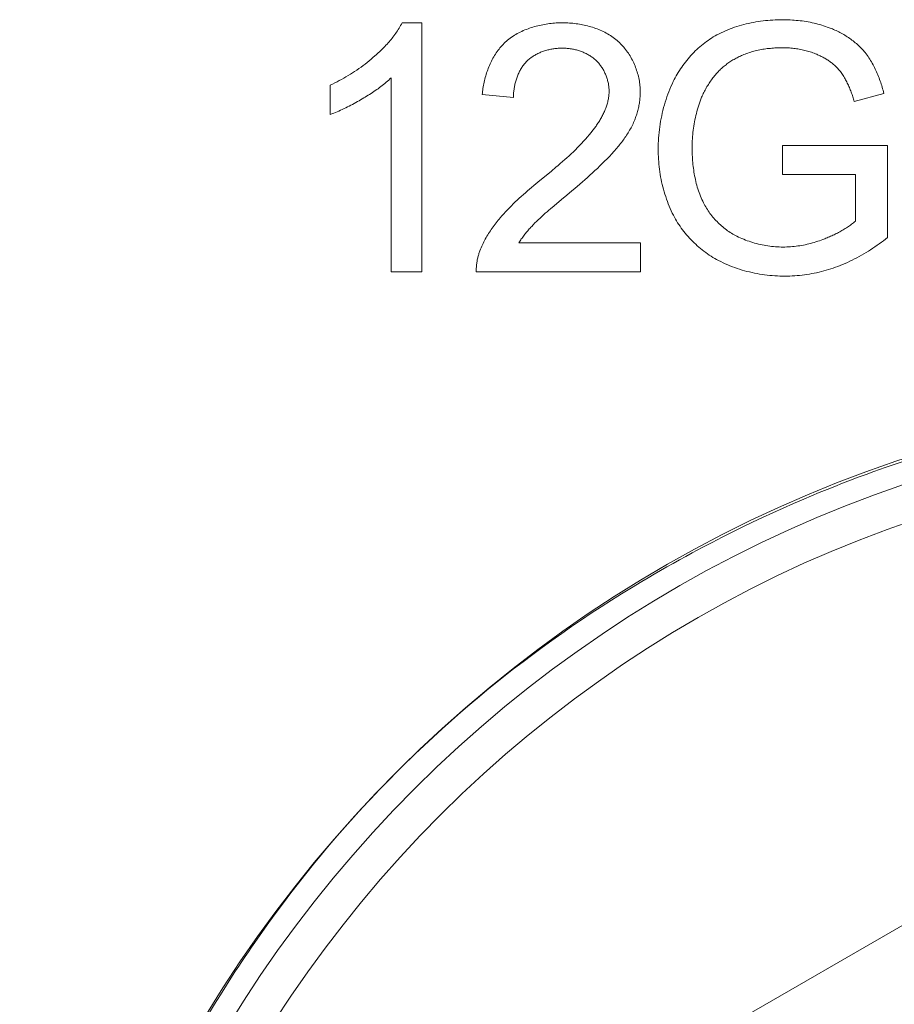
# Model space of a CAD drawing. Header units: millimetres. Extents: x 3925 to 5043, y -86 to 778.
# Tile 289 of 325: x 4831.88 to 4833.66, y 375.94 to 377.94. Entities that reach past the tile are written whole.
import ezdxf

# ---------------------------------------------------------------- set-up
doc = ezdxf.new("R2010")
doc.units = ezdxf.units.MM
doc.header["$LTSCALE"] = 46.255
for name, color, linetype in [('61-8RRB5G101DXF_CONTINUOUS_LINE', 7, 'CONTINUOUS'), ('BNC_75_-BLR-DXF_CONTINUOUS_LINE', 7, 'CONTINUOUS'), ('H30K-IO-LABEDXF_CONTINUOUS_LINE', 7, 'CONTINUOUS'), ('H30K-REAR-CODXF_CONTINUOUS_LINE', 7, 'CONTINUOUS'), ('LABEL-IO-H30DXF_CONTINUOUS_LINE', 7, 'CONTINUOUS')]:
    doc.layers.add(name, color=color, linetype=linetype)

msp = doc.modelspace()

# ---------------------------------------------------------------- linework, layer by layer
at = {"layer": '61-8RRB5G101DXF_CONTINUOUS_LINE', "color": 7, "linetype": 'Continuous', "lineweight": 0}
msp.add_line((4832.7588, 375.5651), (4834.5088, 376.5755), dxfattribs=at)
at = {"layer": 'BNC_75_-BLR-DXF_CONTINUOUS_LINE', "color": 7, "linetype": 'Continuous', "lineweight": 0}
msp.add_arc((4834.5088, 374.5548), 1.5875, 26.1507, 153.8493, dxfattribs=at)
at = {"layer": 'H30K-IO-LABEDXF_CONTINUOUS_LINE', "color": 7, "linetype": 'Continuous', "lineweight": 0}
for p, q in [((4832.662, 377.9344), (4832.702, 377.9344)), ((4832.702, 377.9344), (4832.702, 377.4271)), ((4832.5157, 377.7476), (4832.5157, 377.8076)), ((4832.6399, 377.4271), (4832.6399, 377.8224)), ((4832.8887, 377.782), (4832.8252, 377.7883)), ((4833.6428, 377.7908), (4833.5824, 377.7743)), ((4833.4366, 377.6846), (4833.6504, 377.6846)), ((4833.4366, 377.6253), (4833.4366, 377.6846)), ((4833.6504, 377.6846), (4833.6504, 377.4974)), ((4832.9659, 377.6325), (4832.975, 377.6402)), ((4833.0291, 377.6104), (4833.0187, 377.6014)), ((4833.5848, 377.6253), (4833.4366, 377.6253)), ((4833.5848, 377.5307), (4833.5848, 377.6253)), ((4832.9718, 377.5621), (4832.9645, 377.5559)), ((4832.8996, 377.4864), (4833.1476, 377.4864)), ((4833.1476, 377.4864), (4833.1476, 377.4271)), ((4832.702, 377.4271), (4832.6399, 377.4271)), ((4833.1476, 377.4271), (4832.8132, 377.4271)), ((4832.8584, 376.5947), (4832.8892, 376.6189))]:
    msp.add_line(p, q, dxfattribs=at)
for points in [[(4832.6068, 377.8669), (4832.6091, 377.869), (4832.6114, 377.8711), (4832.6137, 377.8732), (4832.616, 377.8753), (4832.6183, 377.8775), (4832.6205, 377.8797), (4832.6228, 377.8819), (4832.625, 377.8842), (4832.6272, 377.8864), (4832.6293, 377.8887), (4832.6315, 377.891), (4832.6336, 377.8934), (4832.6357, 377.8957), (4832.6377, 377.8981), (4832.6397, 377.9005), (4832.6417, 377.903), (4832.6436, 377.9054), (4832.6456, 377.9079), (4832.6474, 377.9104), (4832.6492, 377.913), (4832.651, 377.9156), (4832.6527, 377.9182), (4832.6544, 377.9208), (4832.656, 377.9234), (4832.6576, 377.9261), (4832.6591, 377.9289), (4832.6606, 377.9316), (4832.662, 377.9344)], [(4832.8745, 377.897), (4832.877, 377.8992), (4832.8797, 377.9012), (4832.8823, 377.9033), (4832.8851, 377.9052), (4832.8879, 377.9071), (4832.8907, 377.9089), (4832.8936, 377.9107), (4832.8966, 377.9124), (4832.8996, 377.914), (4832.9026, 377.9155), (4832.9057, 377.917), (4832.9088, 377.9184), (4832.912, 377.9198), (4832.9151, 377.9211), (4832.9184, 377.9223), (4832.9216, 377.9235), (4832.9249, 377.9246), (4832.9282, 377.9256), (4832.9315, 377.9266), (4832.9349, 377.9275), (4832.9382, 377.9284), (4832.9416, 377.9292), (4832.945, 377.9299), (4832.9484, 377.9306), (4832.9518, 377.9312), (4832.9553, 377.9318), (4832.9587, 377.9323), (4832.9621, 377.9327), (4832.9656, 377.9331), (4832.969, 377.9334), (4832.9724, 377.9337), (4832.9758, 377.934), (4832.9792, 377.9341), (4832.9826, 377.9343), (4832.986, 377.9344), (4832.9894, 377.9344)], [(4832.9894, 377.9344), (4832.9927, 377.9344), (4832.996, 377.9343), (4832.9993, 377.9341), (4833.0027, 377.9339), (4833.006, 377.9337), (4833.0094, 377.9334), (4833.0128, 377.933), (4833.0162, 377.9326), (4833.0195, 377.9322), (4833.0229, 377.9316), (4833.0263, 377.931), (4833.0296, 377.9304), (4833.033, 377.9297), (4833.0363, 377.9289), (4833.0396, 377.9281), (4833.043, 377.9272), (4833.0462, 377.9263), (4833.0495, 377.9253), (4833.0528, 377.9242), (4833.056, 377.9231), (4833.0592, 377.9219), (4833.0623, 377.9206), (4833.0655, 377.9193), (4833.0686, 377.9179), (4833.0716, 377.9165), (4833.0746, 377.915), (4833.0776, 377.9134), (4833.0805, 377.9118), (4833.0834, 377.9101), (4833.0862, 377.9083), (4833.089, 377.9065), (4833.0917, 377.9046), (4833.0944, 377.9026), (4833.097, 377.9005), (4833.0996, 377.8984), (4833.1021, 377.8963), (4833.1045, 377.894)], [(4833.3028, 377.9097), (4833.3072, 377.9119), (4833.3115, 377.9141), (4833.316, 377.9162), (4833.3205, 377.9182), (4833.325, 377.9201), (4833.3296, 377.9219), (4833.3342, 377.9236), (4833.3389, 377.9253), (4833.3436, 377.9268), (4833.3483, 377.9283), (4833.353, 377.9297), (4833.3578, 377.931), (4833.3626, 377.9322), (4833.3675, 377.9333), (4833.3723, 377.9343), (4833.3772, 377.9353), (4833.3821, 377.9362), (4833.387, 377.937), (4833.3919, 377.9377), (4833.3968, 377.9384), (4833.4017, 377.9389), (4833.4067, 377.9394), (4833.4116, 377.9398), (4833.4165, 377.9401), (4833.4214, 377.9404), (4833.4264, 377.9406), (4833.4313, 377.9407), (4833.4362, 377.9407)], [(4833.4362, 377.9407), (4833.4402, 377.9407), (4833.4442, 377.9406), (4833.4483, 377.9405), (4833.4523, 377.9403), (4833.4564, 377.9401), (4833.4604, 377.9398), (4833.4644, 377.9394), (4833.4685, 377.939), (4833.4725, 377.9386), (4833.4765, 377.9381), (4833.4806, 377.9375), (4833.4846, 377.9369), (4833.4886, 377.9362), (4833.4926, 377.9354), (4833.4965, 377.9346), (4833.5005, 377.9337), (4833.5044, 377.9328), (4833.5084, 377.9318), (4833.5123, 377.9307), (4833.5162, 377.9296), (4833.52, 377.9284), (4833.5238, 377.9272), (4833.5276, 377.9258), (4833.5314, 377.9244), (4833.5352, 377.923)], [(4833.2141, 377.8149), (4833.216, 377.8187), (4833.218, 377.8224), (4833.22, 377.8261), (4833.2221, 377.8298), (4833.2242, 377.8334), (4833.2265, 377.837), (4833.2288, 377.8406), (4833.2312, 377.8442), (4833.2336, 377.8477), (4833.2362, 377.8511), (4833.2388, 377.8545), (4833.2414, 377.8579), (4833.2441, 377.8612), (4833.2469, 377.8645), (4833.2498, 377.8677), (4833.2527, 377.8708), (4833.2557, 377.8739), (4833.2587, 377.877), (4833.2618, 377.8799), (4833.2649, 377.8828), (4833.2681, 377.8857), (4833.2714, 377.8884), (4833.2747, 377.8911), (4833.278, 377.8937), (4833.2814, 377.8962), (4833.2849, 377.8987), (4833.2884, 377.9011), (4833.2919, 377.9034), (4833.2955, 377.9056), (4833.2991, 377.9077), (4833.3028, 377.9097)], [(4833.5352, 377.923), (4833.5378, 377.9219), (4833.5404, 377.9208), (4833.543, 377.9196), (4833.5456, 377.9184), (4833.5482, 377.9172), (4833.5508, 377.9159), (4833.5534, 377.9146), (4833.5559, 377.9132), (4833.5584, 377.9118), (4833.5609, 377.9104), (4833.5634, 377.9089), (4833.5659, 377.9074), (4833.5683, 377.9059), (4833.5707, 377.9043), (4833.5731, 377.9026), (4833.5755, 377.901), (4833.5778, 377.8993), (4833.5801, 377.8975), (4833.5823, 377.8957), (4833.5846, 377.8939), (4833.5868, 377.892), (4833.5889, 377.8902), (4833.591, 377.8882), (4833.5931, 377.8862), (4833.5951, 377.8842), (4833.5971, 377.8822), (4833.599, 377.8801), (4833.6009, 377.878), (4833.6028, 377.8758), (4833.6045, 377.8736)], [(4832.8252, 377.7883), (4832.8255, 377.7915), (4832.8259, 377.7946), (4832.8263, 377.7978), (4832.8267, 377.8009), (4832.8273, 377.8041), (4832.8278, 377.8073), (4832.8284, 377.8104), (4832.8291, 377.8136), (4832.8298, 377.8167), (4832.8306, 377.8199), (4832.8314, 377.8231), (4832.8323, 377.8262), (4832.8333, 377.8293), (4832.8342, 377.8324), (4832.8353, 377.8355), (4832.8364, 377.8386), (4832.8375, 377.8416), (4832.8387, 377.8447), (4832.84, 377.8477), (4832.8413, 377.8507), (4832.8427, 377.8536), (4832.8441, 377.8565), (4832.8455, 377.8594), (4832.8471, 377.8622), (4832.8487, 377.865), (4832.8503, 377.8678), (4832.852, 377.8705), (4832.8538, 377.8732), (4832.8556, 377.8758), (4832.8574, 377.8784), (4832.8594, 377.8809), (4832.8614, 377.8834), (4832.8634, 377.8858), (4832.8655, 377.8882), (4832.8677, 377.8905), (4832.8699, 377.8927), (4832.8721, 377.8949), (4832.8745, 377.897)], [(4833.1045, 377.894), (4833.1067, 377.8919), (4833.1089, 377.8896), (4833.111, 377.8873), (4833.1131, 377.885), (4833.1151, 377.8825), (4833.1171, 377.8801), (4833.119, 377.8775), (4833.1208, 377.8749), (4833.1226, 377.8723), (4833.1244, 377.8696), (4833.1261, 377.8669), (4833.1277, 377.8641), (4833.1293, 377.8613), (4833.1308, 377.8585), (4833.1322, 377.8556), (4833.1336, 377.8527), (4833.1349, 377.8497), (4833.1362, 377.8467), (4833.1374, 377.8437), (4833.1385, 377.8407), (4833.1395, 377.8376), (4833.1405, 377.8346), (4833.1415, 377.8315), (4833.1423, 377.8284), (4833.1431, 377.8253), (4833.1438, 377.8222), (4833.1445, 377.819), (4833.145, 377.8159), (4833.1455, 377.8127), (4833.1459, 377.8096), (4833.1463, 377.8065), (4833.1466, 377.8033), (4833.1468, 377.8002), (4833.1469, 377.7971), (4833.1469, 377.794)], [(4832.5157, 377.8076), (4832.5204, 377.8098), (4832.5251, 377.8121), (4832.5297, 377.8144), (4832.5343, 377.8169), (4832.5389, 377.8193), (4832.5434, 377.8218), (4832.5479, 377.8244), (4832.5524, 377.8271), (4832.5569, 377.8298), (4832.5613, 377.8325), (4832.5656, 377.8354), (4832.57, 377.8382), (4832.5742, 377.8412), (4832.5785, 377.8442), (4832.5827, 377.8472), (4832.5868, 377.8504), (4832.5909, 377.8535), (4832.595, 377.8568), (4832.599, 377.8601), (4832.6029, 377.8635), (4832.6068, 377.8669)], [(4832.9879, 377.8829), (4832.9859, 377.8828), (4832.9838, 377.8828), (4832.9817, 377.8827), (4832.9796, 377.8825), (4832.9775, 377.8824), (4832.9753, 377.8822), (4832.9732, 377.8819), (4832.9711, 377.8816), (4832.969, 377.8813), (4832.9669, 377.8809), (4832.9648, 377.8805), (4832.9626, 377.8801), (4832.9605, 377.8796), (4832.9585, 377.8791), (4832.9564, 377.8785), (4832.9543, 377.8779), (4832.9522, 377.8773), (4832.9502, 377.8766), (4832.9482, 377.8759), (4832.9461, 377.8751), (4832.9441, 377.8743), (4832.9422, 377.8735), (4832.9402, 377.8726), (4832.9383, 377.8717), (4832.9364, 377.8707), (4832.9345, 377.8697), (4832.9327, 377.8687), (4832.9308, 377.8676), (4832.929, 377.8665), (4832.9273, 377.8653), (4832.9255, 377.8641), (4832.9239, 377.8629), (4832.9222, 377.8616), (4832.9206, 377.8603), (4832.919, 377.8589), (4832.9175, 377.8575), (4832.916, 377.8561)], [(4833.057, 377.8576), (4833.0555, 377.859), (4833.0539, 377.8603), (4833.0524, 377.8616), (4833.0507, 377.8629), (4833.0491, 377.8641), (4833.0474, 377.8653), (4833.0457, 377.8665), (4833.0439, 377.8676), (4833.0422, 377.8687), (4833.0403, 377.8697), (4833.0385, 377.8707), (4833.0366, 377.8717), (4833.0348, 377.8726), (4833.0328, 377.8734), (4833.0309, 377.8743), (4833.029, 377.8751), (4833.027, 377.8758), (4833.025, 377.8766), (4833.023, 377.8772), (4833.021, 377.8779), (4833.0189, 377.8785), (4833.0169, 377.8791), (4833.0149, 377.8796), (4833.0128, 377.8801), (4833.0107, 377.8805), (4833.0087, 377.8809), (4833.0066, 377.8813), (4833.0045, 377.8816), (4833.0024, 377.8819), (4833.0003, 377.8822), (4832.9983, 377.8824), (4832.9962, 377.8825), (4832.9941, 377.8827), (4832.992, 377.8828), (4832.99, 377.8828), (4832.9879, 377.8829)], [(4833.3574, 377.8696), (4833.3551, 377.8686), (4833.3529, 377.8677), (4833.3507, 377.8666), (4833.3485, 377.8656), (4833.3463, 377.8645), (4833.3442, 377.8634), (4833.342, 377.8623), (4833.3399, 377.8611), (4833.3377, 377.8599), (4833.3356, 377.8587), (4833.3335, 377.8574), (4833.3315, 377.8561), (4833.3294, 377.8548), (4833.3274, 377.8534), (4833.3254, 377.852), (4833.3234, 377.8506), (4833.3214, 377.8491), (4833.3195, 377.8476), (4833.3176, 377.8461), (4833.3157, 377.8446), (4833.3139, 377.843), (4833.3121, 377.8414), (4833.3103, 377.8397), (4833.3085, 377.838), (4833.3068, 377.8363), (4833.3052, 377.8346), (4833.3035, 377.8328)], [(4833.4365, 377.8836), (4833.4334, 377.8836), (4833.4303, 377.8835), (4833.4272, 377.8834), (4833.4241, 377.8833), (4833.421, 377.8831), (4833.4179, 377.8829), (4833.4148, 377.8827), (4833.4117, 377.8824), (4833.4086, 377.8821), (4833.4055, 377.8818), (4833.4024, 377.8814), (4833.3993, 377.8809), (4833.3962, 377.8804), (4833.3931, 377.8799), (4833.39, 377.8793), (4833.387, 377.8787), (4833.3839, 377.878), (4833.3809, 377.8773), (4833.3779, 377.8765), (4833.3749, 377.8757), (4833.3719, 377.8748), (4833.369, 377.8739), (4833.366, 377.8729), (4833.3631, 377.8718), (4833.3602, 377.8707), (4833.3574, 377.8696)], [(4833.506, 377.8703), (4833.5034, 377.8714), (4833.5008, 377.8724), (4833.4981, 377.8734), (4833.4954, 377.8743), (4833.4927, 377.8752), (4833.49, 377.876), (4833.4873, 377.8768), (4833.4845, 377.8776), (4833.4817, 377.8783), (4833.479, 377.8789), (4833.4762, 377.8795), (4833.4734, 377.8801), (4833.4706, 377.8806), (4833.4677, 377.8811), (4833.4649, 377.8815), (4833.4621, 377.8819), (4833.4593, 377.8823), (4833.4564, 377.8826), (4833.4536, 377.8829), (4833.4507, 377.8831), (4833.4479, 377.8833), (4833.445, 377.8834), (4833.4422, 377.8835), (4833.4394, 377.8836), (4833.4365, 377.8836)], [(4833.5542, 377.835), (4833.553, 377.8366), (4833.5517, 377.8381), (4833.5504, 377.8396), (4833.5491, 377.8411), (4833.5477, 377.8426), (4833.5463, 377.844), (4833.5449, 377.8454), (4833.5434, 377.8468), (4833.5419, 377.8481), (4833.5404, 377.8495), (4833.5389, 377.8507), (4833.5373, 377.852), (4833.5357, 377.8533), (4833.5341, 377.8545), (4833.5325, 377.8557), (4833.5308, 377.8568), (4833.5291, 377.858), (4833.5274, 377.8591), (4833.5257, 377.8602), (4833.524, 377.8612), (4833.5222, 377.8622), (4833.5205, 377.8632), (4833.5187, 377.8642), (4833.5169, 377.8652), (4833.5151, 377.8661), (4833.5133, 377.867), (4833.5115, 377.8678), (4833.5097, 377.8687), (4833.5079, 377.8695), (4833.506, 377.8703)], [(4833.6045, 377.8736), (4833.6065, 377.871), (4833.6085, 377.8684), (4833.6104, 377.8657), (4833.6122, 377.863), (4833.614, 377.8603), (4833.6157, 377.8575), (4833.6174, 377.8547), (4833.6191, 377.8519), (4833.6207, 377.849), (4833.6222, 377.8461), (4833.6237, 377.8432), (4833.6252, 377.8403), (4833.6266, 377.8373), (4833.6279, 377.8343), (4833.6292, 377.8313), (4833.6305, 377.8282), (4833.6318, 377.8252), (4833.6329, 377.8221), (4833.6341, 377.819), (4833.6352, 377.8159), (4833.6363, 377.8128), (4833.6373, 377.8097), (4833.6383, 377.8065), (4833.6393, 377.8034), (4833.6402, 377.8002), (4833.6411, 377.7971), (4833.6419, 377.7939), (4833.6428, 377.7908)], [(4832.916, 377.8561), (4832.9145, 377.8546), (4832.9131, 377.853), (4832.9117, 377.8515), (4832.9104, 377.8499), (4832.9091, 377.8482), (4832.9079, 377.8465), (4832.9067, 377.8448), (4832.9055, 377.8431), (4832.9044, 377.8413), (4832.9033, 377.8395), (4832.9023, 377.8376), (4832.9013, 377.8357), (4832.9003, 377.8338), (4832.8994, 377.8319), (4832.8985, 377.83), (4832.8977, 377.828), (4832.8969, 377.826), (4832.8961, 377.824), (4832.8954, 377.822), (4832.8947, 377.8199), (4832.8941, 377.8178), (4832.8935, 377.8158), (4832.8929, 377.8137), (4832.8924, 377.8116), (4832.8919, 377.8095), (4832.8914, 377.8074), (4832.891, 377.8052), (4832.8906, 377.8031), (4832.8902, 377.801), (4832.8899, 377.7989), (4832.8897, 377.7967), (4832.8894, 377.7946), (4832.8892, 377.7925), (4832.889, 377.7904), (4832.8889, 377.7883), (4832.8888, 377.7862), (4832.8887, 377.7841), (4832.8887, 377.782)], [(4833.0834, 377.7954), (4833.0834, 377.7973), (4833.0833, 377.7993), (4833.0832, 377.8012), (4833.083, 377.8032), (4833.0828, 377.8051), (4833.0825, 377.8071), (4833.0822, 377.809), (4833.0819, 377.811), (4833.0815, 377.8129), (4833.081, 377.8148), (4833.0805, 377.8168), (4833.08, 377.8187), (4833.0794, 377.8206), (4833.0788, 377.8225), (4833.0781, 377.8244), (4833.0774, 377.8263), (4833.0767, 377.8282), (4833.0759, 377.83), (4833.0751, 377.8318), (4833.0742, 377.8336), (4833.0733, 377.8354), (4833.0724, 377.8372), (4833.0714, 377.839), (4833.0704, 377.8407), (4833.0693, 377.8424), (4833.0682, 377.844), (4833.0671, 377.8457), (4833.066, 377.8473), (4833.0648, 377.8489), (4833.0636, 377.8504), (4833.0623, 377.8519), (4833.061, 377.8534), (4833.0597, 377.8548), (4833.0584, 377.8562), (4833.057, 377.8576)], [(4833.3035, 377.8328), (4833.3017, 377.8308), (4833.3, 377.8287), (4833.2982, 377.8266), (4833.2965, 377.8245), (4833.2949, 377.8224), (4833.2932, 377.8203), (4833.2916, 377.8181), (4833.2901, 377.8159), (4833.2885, 377.8137), (4833.287, 377.8114), (4833.2855, 377.8091), (4833.2841, 377.8068), (4833.2827, 377.8045), (4833.2813, 377.8022), (4833.28, 377.7998), (4833.2787, 377.7974), (4833.2774, 377.795), (4833.2762, 377.7926), (4833.2751, 377.7902), (4833.2739, 377.7877), (4833.2728, 377.7853), (4833.2718, 377.7828)], [(4833.5824, 377.7743), (4833.5817, 377.7767), (4833.581, 377.7791), (4833.5802, 377.7815), (4833.5795, 377.7838), (4833.5787, 377.7862), (4833.5779, 377.7886), (4833.577, 377.7909), (4833.5762, 377.7933), (4833.5753, 377.7956), (4833.5744, 377.7979), (4833.5734, 377.8003), (4833.5725, 377.8026), (4833.5715, 377.8049), (4833.5705, 377.8071), (4833.5694, 377.8094), (4833.5683, 377.8117), (4833.5672, 377.8139), (4833.5661, 377.8161), (4833.5649, 377.8183), (4833.5637, 377.8205), (4833.5625, 377.8226), (4833.5612, 377.8248), (4833.5599, 377.8269), (4833.5585, 377.8289), (4833.5571, 377.831), (4833.5557, 377.833), (4833.5542, 377.835)], [(4832.6399, 377.8224), (4832.6374, 377.8201), (4832.6349, 377.8177), (4832.6323, 377.8154), (4832.6296, 377.8132), (4832.627, 377.8109), (4832.6243, 377.8087), (4832.6216, 377.8066), (4832.6188, 377.8045), (4832.616, 377.8024), (4832.6132, 377.8003), (4832.6104, 377.7983), (4832.6075, 377.7963), (4832.6047, 377.7944), (4832.6018, 377.7924), (4832.5989, 377.7905), (4832.5959, 377.7887), (4832.593, 377.7868), (4832.59, 377.785), (4832.5871, 377.7832), (4832.5841, 377.7814), (4832.5811, 377.7796)], [(4833.1833, 377.6772), (4833.1834, 377.6829), (4833.1835, 377.6885), (4833.1838, 377.6942), (4833.1841, 377.6998), (4833.1846, 377.7055), (4833.1851, 377.7112), (4833.1858, 377.7169), (4833.1865, 377.7225), (4833.1874, 377.7282), (4833.1883, 377.7338), (4833.1893, 377.7394), (4833.1905, 377.745), (4833.1917, 377.7506), (4833.1931, 377.7561), (4833.1945, 377.7617), (4833.196, 377.7672), (4833.1976, 377.7726), (4833.1994, 377.7781), (4833.2012, 377.7835), (4833.2031, 377.7888), (4833.2051, 377.7941), (4833.2072, 377.7994), (4833.2094, 377.8046), (4833.2117, 377.8098), (4833.2141, 377.8149)], [(4833.0541, 377.7206), (4833.0555, 377.7224), (4833.0568, 377.7242), (4833.0581, 377.7261), (4833.0593, 377.7279), (4833.0606, 377.7298), (4833.0618, 377.7317), (4833.0631, 377.7337), (4833.0643, 377.7356), (4833.0654, 377.7376), (4833.0666, 377.7396), (4833.0677, 377.7416), (4833.0688, 377.7436), (4833.0699, 377.7456), (4833.0709, 377.7477), (4833.0719, 377.7497), (4833.0729, 377.7518), (4833.0739, 377.7539), (4833.0748, 377.756), (4833.0756, 377.7581), (4833.0765, 377.7603), (4833.0773, 377.7624), (4833.078, 377.7645), (4833.0787, 377.7667), (4833.0794, 377.7689), (4833.08, 377.771), (4833.0806, 377.7732), (4833.0811, 377.7754), (4833.0816, 377.7776), (4833.082, 377.7798), (4833.0824, 377.782), (4833.0827, 377.7843), (4833.0829, 377.7865), (4833.0831, 377.7887), (4833.0833, 377.7909), (4833.0834, 377.7931), (4833.0834, 377.7954)], [(4833.1469, 377.794), (4833.1469, 377.7914), (4833.1468, 377.7889), (4833.1467, 377.7863), (4833.1466, 377.7838), (4833.1463, 377.7812), (4833.1461, 377.7787), (4833.1458, 377.7762), (4833.1455, 377.7736), (4833.1451, 377.7711), (4833.1447, 377.7686), (4833.1442, 377.7661), (4833.1437, 377.7635), (4833.1431, 377.761), (4833.1426, 377.7585), (4833.1419, 377.7561), (4833.1412, 377.7536), (4833.1405, 377.7511), (4833.1398, 377.7487), (4833.139, 377.7463), (4833.1382, 377.7438), (4833.1373, 377.7414), (4833.1364, 377.7391), (4833.1355, 377.7367), (4833.1345, 377.7344)], [(4832.5811, 377.7796), (4832.5778, 377.7777), (4832.5745, 377.7758), (4832.5712, 377.7739), (4832.5678, 377.772), (4832.5644, 377.7702), (4832.5611, 377.7683), (4832.5577, 377.7665), (4832.5543, 377.7647), (4832.5509, 377.763), (4832.5474, 377.7613), (4832.544, 377.7596), (4832.5405, 377.758), (4832.537, 377.7564), (4832.5335, 377.7548), (4832.53, 377.7533), (4832.5265, 377.7518), (4832.5229, 377.7504), (4832.5193, 377.749), (4832.5157, 377.7476)], [(4833.2718, 377.7828), (4833.2702, 377.7788), (4833.2686, 377.7747), (4833.2672, 377.7707), (4833.2658, 377.7666), (4833.2645, 377.7624), (4833.2632, 377.7583), (4833.2621, 377.7541), (4833.261, 377.7499), (4833.2599, 377.7456), (4833.259, 377.7414), (4833.2581, 377.7371), (4833.2572, 377.7328), (4833.2565, 377.7285), (4833.2558, 377.7242), (4833.2552, 377.7199), (4833.2546, 377.7156), (4833.2541, 377.7113), (4833.2537, 377.7069), (4833.2533, 377.7026), (4833.253, 377.6983), (4833.2528, 377.6939), (4833.2526, 377.6896), (4833.2525, 377.6853), (4833.2525, 377.681)], [(4833.1345, 377.7344), (4833.1333, 377.7316), (4833.1321, 377.7289), (4833.1308, 377.7262), (4833.1295, 377.7236), (4833.1281, 377.7209), (4833.1267, 377.7183), (4833.1252, 377.7157), (4833.1237, 377.7131), (4833.1222, 377.7106), (4833.1206, 377.7081), (4833.119, 377.7055), (4833.1173, 377.7031), (4833.1156, 377.7006), (4833.1139, 377.6981), (4833.1121, 377.6957), (4833.1104, 377.6933), (4833.1086, 377.6909), (4833.1067, 377.6885), (4833.1049, 377.6862), (4833.103, 377.6839), (4833.1011, 377.6816), (4833.0992, 377.6793), (4833.0972, 377.677), (4833.0953, 377.6747), (4833.0933, 377.6725)], [(4832.975, 377.6402), (4832.9796, 377.6441), (4832.9841, 377.648), (4832.9886, 377.6519), (4832.9931, 377.6558), (4832.9976, 377.6598), (4833.002, 377.6638), (4833.0063, 377.6679), (4833.0107, 377.672), (4833.0149, 377.6761), (4833.0192, 377.6803), (4833.0233, 377.6845), (4833.0274, 377.6888), (4833.0315, 377.6932), (4833.0355, 377.6976), (4833.0394, 377.702), (4833.0432, 377.7066), (4833.0469, 377.7112), (4833.0506, 377.7158), (4833.0541, 377.7206)], [(4833.0933, 377.6725), (4833.0887, 377.6674), (4833.084, 377.6624), (4833.0793, 377.6574), (4833.0744, 377.6525), (4833.0696, 377.6477), (4833.0646, 377.6429), (4833.0597, 377.6381), (4833.0547, 377.6334), (4833.0496, 377.6288), (4833.0445, 377.6241), (4833.0394, 377.6195), (4833.0342, 377.615), (4833.0291, 377.6104)], [(4833.2144, 377.5426), (4833.2121, 377.5471), (4833.2099, 377.5518), (4833.2078, 377.5564), (4833.2058, 377.5612), (4833.2038, 377.5659), (4833.202, 377.5708), (4833.2002, 377.5756), (4833.1986, 377.5805), (4833.197, 377.5854), (4833.1955, 377.5904), (4833.1941, 377.5954), (4833.1928, 377.6004), (4833.1915, 377.6054), (4833.1904, 377.6105), (4833.1894, 377.6156), (4833.1884, 377.6207), (4833.1875, 377.6258), (4833.1867, 377.6309), (4833.186, 377.6361), (4833.1854, 377.6412), (4833.1848, 377.6464), (4833.1844, 377.6515), (4833.184, 377.6567), (4833.1837, 377.6618), (4833.1835, 377.6669), (4833.1834, 377.6721), (4833.1833, 377.6772)], [(4833.2525, 377.681), (4833.2525, 377.6771), (4833.2526, 377.6732), (4833.2527, 377.6693), (4833.2528, 377.6655), (4833.253, 377.6616), (4833.2532, 377.6577), (4833.2535, 377.6538), (4833.2538, 377.6499), (4833.2542, 377.646), (4833.2546, 377.6421), (4833.2551, 377.6382), (4833.2556, 377.6343), (4833.2562, 377.6304), (4833.2569, 377.6266), (4833.2575, 377.6227), (4833.2583, 377.6189), (4833.2591, 377.6151), (4833.26, 377.6113), (4833.2609, 377.6075), (4833.2619, 377.6037), (4833.263, 377.6), (4833.2641, 377.5963), (4833.2653, 377.5926), (4833.2666, 377.5889), (4833.2679, 377.5853), (4833.2693, 377.5817), (4833.2708, 377.5781), (4833.2723, 377.5746), (4833.2739, 377.5711), (4833.2756, 377.5676)], [(4832.93, 377.6029), (4832.9386, 377.61), (4832.9659, 377.6325)], [(4832.8618, 377.5374), (4832.8654, 377.5416), (4832.8691, 377.5457), (4832.8729, 377.5498), (4832.8767, 377.5539), (4832.8806, 377.5578), (4832.8845, 377.5618), (4832.8885, 377.5657), (4832.8925, 377.5696), (4832.8966, 377.5734), (4832.9007, 377.5772), (4832.9048, 377.581), (4832.9089, 377.5847), (4832.9131, 377.5884), (4832.9173, 377.5921), (4832.9215, 377.5957), (4832.9258, 377.5993), (4832.93, 377.6029)], [(4833.0187, 377.6014), (4833.0029, 377.588), (4832.9977, 377.5836)], [(4832.9977, 377.5836), (4832.9866, 377.5744), (4832.9718, 377.5621)], [(4833.2756, 377.5676), (4833.2771, 377.5649), (4833.2786, 377.5622), (4833.2801, 377.5595), (4833.2818, 377.5568), (4833.2834, 377.5542), (4833.2852, 377.5516), (4833.2869, 377.549), (4833.2888, 377.5464), (4833.2907, 377.5439), (4833.2926, 377.5414), (4833.2946, 377.539), (4833.2967, 377.5366), (4833.2988, 377.5342), (4833.3009, 377.5319), (4833.3031, 377.5296), (4833.3053, 377.5274), (4833.3076, 377.5252), (4833.3099, 377.523), (4833.3123, 377.5209), (4833.3147, 377.5189), (4833.3171, 377.5169), (4833.3196, 377.5149), (4833.3221, 377.513), (4833.3246, 377.5112), (4833.3272, 377.5094), (4833.3298, 377.5077), (4833.3324, 377.506), (4833.3351, 377.5044), (4833.3378, 377.5029), (4833.3405, 377.5014), (4833.3433, 377.5)], [(4832.9645, 377.5559), (4832.9608, 377.5528), (4832.9572, 377.5497), (4832.9536, 377.5465), (4832.95, 377.5433), (4832.9465, 377.5401), (4832.9429, 377.5368), (4832.9394, 377.5335), (4832.936, 377.5302), (4832.9326, 377.5269), (4832.9292, 377.5234), (4832.9259, 377.52)], [(4832.8205, 377.4702), (4832.8217, 377.4733), (4832.8229, 377.4763), (4832.8242, 377.4794), (4832.8256, 377.4824), (4832.827, 377.4853), (4832.8285, 377.4883), (4832.83, 377.4912), (4832.8315, 377.4941), (4832.8331, 377.497), (4832.8348, 377.4999), (4832.8365, 377.5027), (4832.8382, 377.5056), (4832.84, 377.5083), (4832.8418, 377.5111), (4832.8436, 377.5139), (4832.8455, 377.5166), (4832.8474, 377.5193), (4832.8494, 377.5219), (4832.8514, 377.5246), (4832.8534, 377.5272), (4832.8555, 377.5298), (4832.8575, 377.5323), (4832.8596, 377.5349), (4832.8618, 377.5374)], [(4833.3061, 377.4505), (4833.3023, 377.4525), (4833.2985, 377.4547), (4833.2947, 377.4569), (4833.291, 377.4592), (4833.2874, 377.4616), (4833.2837, 377.4641), (4833.2801, 377.4666), (4833.2766, 377.4692), (4833.2731, 377.4719), (4833.2697, 377.4747), (4833.2663, 377.4776), (4833.2629, 377.4805), (4833.2597, 377.4834), (4833.2564, 377.4865), (4833.2533, 377.4896), (4833.2502, 377.4928), (4833.2471, 377.496), (4833.2442, 377.4993), (4833.2413, 377.5026), (4833.2384, 377.506), (4833.2357, 377.5095), (4833.233, 377.513), (4833.2304, 377.5165), (4833.2278, 377.5201), (4833.2254, 377.5237), (4833.223, 377.5274), (4833.2207, 377.5312), (4833.2185, 377.5349), (4833.2164, 377.5387), (4833.2144, 377.5426)], [(4833.5222, 377.4947), (4833.5246, 377.4957), (4833.527, 377.4967), (4833.5294, 377.4977), (4833.5318, 377.4987), (4833.5342, 377.4998), (4833.5365, 377.5008), (4833.5389, 377.5019), (4833.5413, 377.503), (4833.5436, 377.5041), (4833.5459, 377.5053), (4833.5483, 377.5064), (4833.5506, 377.5076), (4833.5529, 377.5088), (4833.5552, 377.5101), (4833.5574, 377.5113), (4833.5597, 377.5126), (4833.5619, 377.514), (4833.5641, 377.5153), (4833.5663, 377.5167), (4833.5685, 377.5181), (4833.5706, 377.5195), (4833.5727, 377.521), (4833.5748, 377.5225), (4833.5769, 377.5241), (4833.5789, 377.5257), (4833.5809, 377.5273), (4833.5829, 377.529), (4833.5848, 377.5307)], [(4832.9259, 377.52), (4832.9242, 377.5183), (4832.9226, 377.5165), (4832.921, 377.5147), (4832.9195, 377.513), (4832.9179, 377.5112), (4832.9164, 377.5094), (4832.9149, 377.5075), (4832.9134, 377.5057), (4832.9119, 377.5038), (4832.9104, 377.502), (4832.909, 377.5001), (4832.9076, 377.4982), (4832.9062, 377.4962), (4832.9048, 377.4943), (4832.9035, 377.4923), (4832.9022, 377.4904), (4832.9009, 377.4884), (4832.8996, 377.4864)], [(4833.3433, 377.5), (4833.3468, 377.4983), (4833.3503, 377.4967), (4833.3539, 377.4951), (4833.3575, 377.4936), (4833.3611, 377.4922), (4833.3647, 377.4908), (4833.3684, 377.4895), (4833.3722, 377.4883), (4833.3759, 377.4871), (4833.3797, 377.486), (4833.3834, 377.485), (4833.3873, 377.484), (4833.3911, 377.4831), (4833.3949, 377.4823), (4833.3988, 377.4815), (4833.4026, 377.4808), (4833.4065, 377.4802), (4833.4104, 377.4797), (4833.4143, 377.4792), (4833.4181, 377.4788), (4833.422, 377.4785), (4833.4259, 377.4782), (4833.4298, 377.478), (4833.4337, 377.4779), (4833.4376, 377.4779)], [(4833.4376, 377.4779), (4833.4413, 377.4779), (4833.4451, 377.478), (4833.4488, 377.4782), (4833.4526, 377.4784), (4833.4564, 377.4787), (4833.4601, 377.4791), (4833.4639, 377.4795), (4833.4676, 377.48), (4833.4714, 377.4806), (4833.4751, 377.4812), (4833.4788, 377.4819), (4833.4826, 377.4826), (4833.4863, 377.4834), (4833.4899, 377.4843), (4833.4936, 377.4852), (4833.4973, 377.4862), (4833.5009, 377.4872), (4833.5045, 377.4883), (4833.5081, 377.4895), (4833.5117, 377.4907), (4833.5152, 377.492), (4833.5188, 377.4933), (4833.5222, 377.4947)], [(4833.6504, 377.4974), (4833.6462, 377.4941), (4833.642, 377.4908), (4833.6377, 377.4876), (4833.6333, 377.4845), (4833.629, 377.4814), (4833.6246, 377.4783), (4833.6201, 377.4753), (4833.6156, 377.4724), (4833.6111, 377.4695), (4833.6065, 377.4667), (4833.6019, 377.4639), (4833.5972, 377.4612), (4833.5925, 377.4586), (4833.5878, 377.4561), (4833.5831, 377.4536), (4833.5783, 377.4512), (4833.5734, 377.4488), (4833.5686, 377.4466), (4833.5637, 377.4444), (4833.5588, 377.4423), (4833.5538, 377.4403), (4833.5488, 377.4384)], [(4832.8132, 377.4271), (4832.8132, 377.429), (4832.8131, 377.4309), (4832.8132, 377.4328), (4832.8132, 377.4347), (4832.8133, 377.4366), (4832.8135, 377.4385), (4832.8136, 377.4404), (4832.8138, 377.4424), (4832.814, 377.4443), (4832.8143, 377.4462), (4832.8146, 377.4481), (4832.8149, 377.45), (4832.8152, 377.4518), (4832.8156, 377.4537), (4832.816, 377.4556), (4832.8165, 377.4575), (4832.817, 377.4593), (4832.8175, 377.4612), (4832.818, 377.463), (4832.8186, 377.4648), (4832.8192, 377.4666), (4832.8198, 377.4684), (4832.8205, 377.4702)], [(4833.4413, 377.4186), (4833.4362, 377.4186), (4833.431, 377.4188), (4833.4259, 377.419), (4833.4207, 377.4193), (4833.4155, 377.4197), (4833.4103, 377.4201), (4833.4051, 377.4207), (4833.4, 377.4214), (4833.3948, 377.4221), (4833.3897, 377.4229), (4833.3845, 377.4238), (4833.3794, 377.4248), (4833.3743, 377.4259), (4833.3692, 377.4271), (4833.3641, 377.4283), (4833.3591, 377.4297), (4833.3541, 377.4311), (4833.3491, 377.4327), (4833.3442, 377.4343), (4833.3392, 377.436), (4833.3344, 377.4378), (4833.3295, 377.4397), (4833.3248, 377.4417), (4833.32, 377.4437), (4833.3153, 377.4459), (4833.3107, 377.4481), (4833.3061, 377.4505)], [(4833.5488, 377.4384), (4833.5442, 377.4367), (4833.5395, 377.435), (4833.5347, 377.4335), (4833.53, 377.432), (4833.5252, 377.4305), (4833.5204, 377.4292), (4833.5155, 377.4279), (4833.5107, 377.4268), (4833.5058, 377.4256), (4833.5009, 377.4246), (4833.496, 377.4237), (4833.491, 377.4228), (4833.4861, 377.422), (4833.4811, 377.4213), (4833.4762, 377.4207), (4833.4712, 377.4201), (4833.4662, 377.4197), (4833.4612, 377.4193), (4833.4563, 377.419), (4833.4513, 377.4188), (4833.4463, 377.4186), (4833.4413, 377.4186)], [(4833.6226, 377.0209), (4833.645, 377.0288), (4833.6674, 377.0366), (4833.6898, 377.0442), (4833.7123, 377.0515), (4833.7349, 377.0587), (4833.7575, 377.0657), (4833.7802, 377.0725), (4833.8029, 377.079), (4833.8256, 377.0854), (4833.8484, 377.0916), (4833.8713, 377.0975)], [(4833.4797, 376.9646), (4833.4955, 376.9713), (4833.5112, 376.9778), (4833.527, 376.9843), (4833.5429, 376.9906), (4833.5588, 376.9969), (4833.5747, 377.003), (4833.5906, 377.0091), (4833.6066, 377.015), (4833.6226, 377.0209)], [(4833.2524, 376.8551), (4833.2727, 376.8659), (4833.293, 376.8766), (4833.3134, 376.8871), (4833.3339, 376.8974), (4833.3545, 376.9075), (4833.3752, 376.9175), (4833.396, 376.9273), (4833.4168, 376.9369), (4833.4377, 376.9463), (4833.4587, 376.9556), (4833.4797, 376.9646)], [(4833.1501, 376.7969), (4833.1628, 376.8044), (4833.1754, 376.8119), (4833.1882, 376.8193), (4833.2009, 376.8266), (4833.2138, 376.8338), (4833.2266, 376.841), (4833.2395, 376.8481), (4833.2524, 376.8551)], [(4832.8892, 376.6189), (4832.9085, 376.6337), (4832.9279, 376.6483), (4832.9474, 376.6628), (4832.9671, 376.677), (4832.987, 376.6911), (4833.0069, 376.705), (4833.027, 376.7187), (4833.0472, 376.7322), (4833.0676, 376.7455), (4833.088, 376.7586), (4833.1086, 376.7716), (4833.1293, 376.7843), (4833.1501, 376.7969)], [(4832.5798, 376.3347), (4832.5978, 376.354), (4832.6159, 376.3732), (4832.6342, 376.3921), (4832.6527, 376.4108), (4832.6706, 376.4285), (4832.6886, 376.4459), (4832.7068, 376.4632), (4832.7251, 376.4803), (4832.7437, 376.4972), (4832.7624, 376.5139), (4832.7813, 376.5305), (4832.8003, 376.5468), (4832.8195, 376.563), (4832.8389, 376.5789), (4832.8584, 376.5947)], [(4832.3623, 376.062), (4832.3766, 376.0825), (4832.3911, 376.1028), (4832.4058, 376.1229), (4832.4207, 376.143), (4832.4358, 376.1628), (4832.451, 376.1826), (4832.4665, 376.2021), (4832.4821, 376.2215), (4832.4979, 376.2408), (4832.5139, 376.2599), (4832.5301, 376.2789), (4832.5465, 376.2976), (4832.5631, 376.3163), (4832.5798, 376.3347)], [(4832.3171, 375.9945), (4832.3234, 376.0043), (4832.3298, 376.014), (4832.3362, 376.0236), (4832.3427, 376.0333), (4832.3492, 376.0429), (4832.3557, 376.0525), (4832.3623, 376.062)], [(4832.1791, 375.7552), (4832.1896, 375.7757), (4832.2004, 375.7961), (4832.2113, 375.8164), (4832.2224, 375.8365), (4832.2336, 375.8566), (4832.245, 375.8766), (4832.2566, 375.8965), (4832.2684, 375.9163), (4832.2803, 375.9361), (4832.2924, 375.9557), (4832.3047, 375.9751), (4832.3171, 375.9945)]]:
    msp.add_lwpolyline(points, dxfattribs=at)
at = {"layer": 'H30K-REAR-CODXF_CONTINUOUS_LINE', "color": 7, "linetype": 'Continuous', "lineweight": 0}
for radius in [2.575, 2.5]:
    msp.add_circle((4834.5088, 374.5548), radius, dxfattribs=at)
at = {"layer": 'LABEL-IO-H30DXF_CONTINUOUS_LINE', "color": 7, "linetype": 'Continuous', "lineweight": 0}
msp.add_circle((4834.5088, 374.5548), 2.625, dxfattribs=at)

doc.saveas('drawing.dxf')
